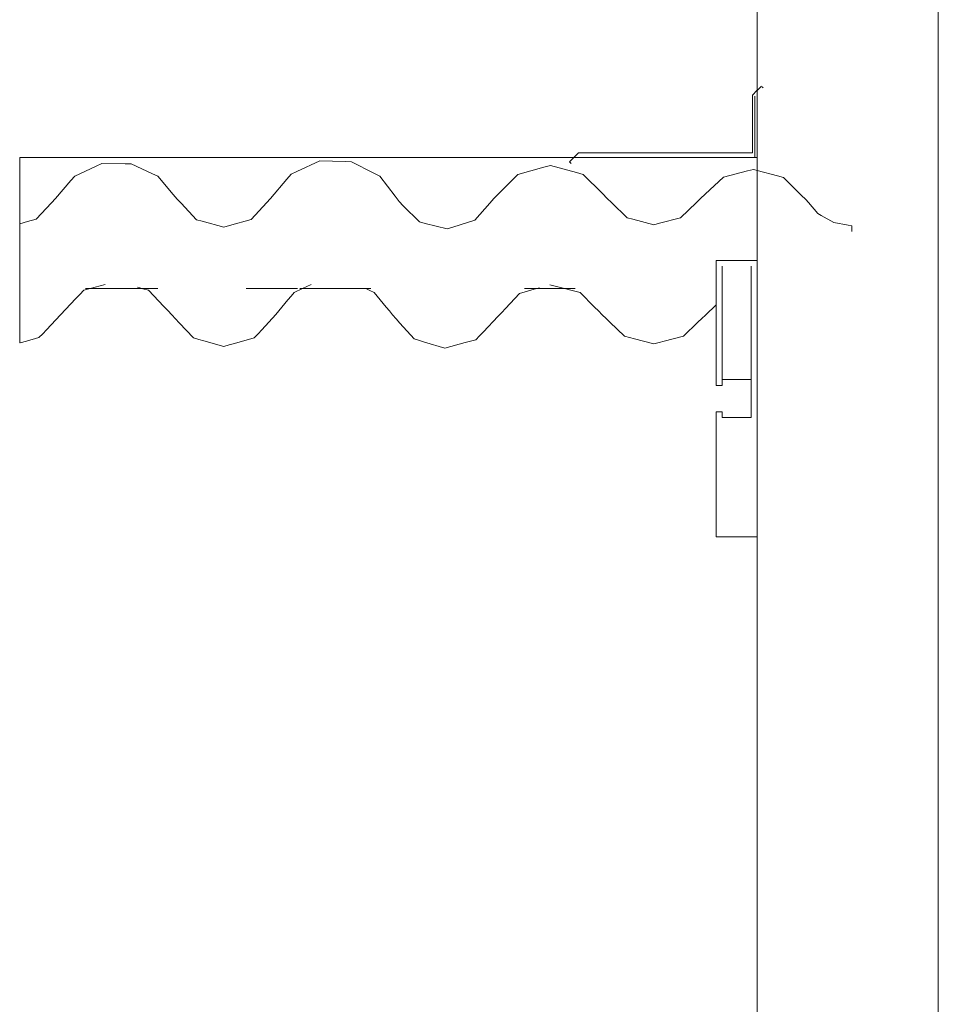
# Model space of a CAD drawing. Header units: millimetres. Extents: x -16331 to -10174, y -4135 to -3584.
# Tile 373 of 456: x -10220.2 to -10217.05, y -4010.39 to -4007.02. Entities that reach past the tile are written whole.
import ezdxf

# ---------------------------------------------------------------- set-up
doc = ezdxf.new("R2010")
doc.units = ezdxf.units.MM
for name, color, linetype, lineweight in [('DI-Elementos externos em corte', 9, 'Continuous', 18), ('DI-Elementos externos em vista', 9, 'Continuous', 5), ('IFC-IfcBuildingElementProxy-Contorno', 250, 'Continuous', 5), ('IFC-IfcRoof-Contorno', 250, 'Continuous', 5)]:
    doc.layers.add(name, color=color, linetype=linetype, lineweight=lineweight)

msp = doc.modelspace()

# ---------------------------------------------------------------- linework, layer by layer
at = {"layer": 'DI-Elementos externos em corte'}
for p, q in [((-10217.6742, -4006.4302), (-10217.6742, -4007.2279)), ((-10217.0542, -4010.7556), (-10217.0542, -4006.4302)), ((-10217.6742, -4007.2279), (-10217.6742, -4007.2575)), ((-10217.6748, -4007.2581), (-10217.6902, -4007.2736)), ((-10217.6742, -4007.2575), (-10217.6748, -4007.2581)), ((-10217.6595, -4007.2427), (-10217.6742, -4007.2575)), ((-10217.6742, -4007.2575), (-10217.6742, -4007.4873)), ((-10217.6539, -4007.2484), (-10217.6567, -4007.2455)), ((-10217.6902, -4007.2736), (-10217.6902, -4007.3718)), ((-10217.6822, -4007.3787), (-10217.6822, -4007.277)), ((-10217.6902, -4007.3718), (-10217.6902, -4007.4711)), ((-10217.6822, -4007.4792), (-10217.6822, -4007.3787)), ((-10219.8717, -4007.4873), (-10220.1979, -4007.4873)), ((-10220.1979, -4007.4873), (-10220.1979, -4007.5072)), ((-10219.8619, -4007.4873), (-10219.8717, -4007.4873)), ((-10219.5662, -4007.4873), (-10219.8619, -4007.4873)), ((-10219.1445, -4007.4873), (-10219.5662, -4007.4873)), ((-10219.1707, -4007.4992), (-10219.2492, -4007.535)), ((-10219.0845, -4007.5012), (-10219.1707, -4007.4992)), ((-10219.0906, -4007.4873), (-10219.1445, -4007.4873)), ((-10218.8219, -4007.4873), (-10219.0906, -4007.4873)), ((-10219.0625, -4007.5017), (-10219.0845, -4007.5012)), ((-10218.9856, -4007.541), (-10219.0625, -4007.5017)), ((-10218.3307, -4007.4873), (-10218.8219, -4007.4873)), ((-10218.3015, -4007.4873), (-10218.3307, -4007.4873)), ((-10218.3015, -4007.4873), (-10218.3161, -4007.5021)), ((-10218.3161, -4007.5021), (-10218.3104, -4007.5078)), ((-10218.3007, -4007.4865), (-10218.3015, -4007.4873)), ((-10217.9065, -4007.4873), (-10218.3015, -4007.4873)), ((-10218.2855, -4007.4711), (-10218.3007, -4007.4865)), ((-10217.9861, -4007.4711), (-10218.2855, -4007.4711)), ((-10217.6902, -4007.4711), (-10217.9861, -4007.4711)), ((-10217.6822, -4007.4873), (-10217.9065, -4007.4873)), ((-10217.6742, -4007.4873), (-10217.6822, -4007.4873)), ((-10217.6742, -4007.5149), (-10217.6742, -4007.4873)), ((-10217.6742, -4007.4873), (-10217.6742, -4007.5313)), ((-10220.1979, -4007.5072), (-10220.1979, -4007.5422)), ((-10219.9361, -4007.5169), (-10220.0092, -4007.5506)), ((-10219.9174, -4007.5083), (-10219.9361, -4007.5169)), ((-10219.837, -4007.5086), (-10219.9174, -4007.5083)), ((-10219.8164, -4007.5087), (-10219.837, -4007.5086)), ((-10219.7435, -4007.5429), (-10219.8164, -4007.5087)), ((-10219.2492, -4007.535), (-10219.2694, -4007.5442)), ((-10218.4039, -4007.5209), (-10218.4931, -4007.545)), ((-10218.3811, -4007.5147), (-10218.4039, -4007.5209)), ((-10218.2919, -4007.5388), (-10218.3811, -4007.5147)), ((-10217.7076, -4007.5333), (-10217.7898, -4007.5541)), ((-10217.6864, -4007.5279), (-10217.7076, -4007.5333)), ((-10217.6822, -4007.5291), (-10217.6864, -4007.5279)), ((-10217.6742, -4007.5313), (-10217.6822, -4007.5291)), ((-10217.6742, -4007.5248), (-10217.6742, -4007.5149)), ((-10217.6742, -4007.5313), (-10217.6742, -4007.5248)), ((-10217.6742, -4007.548), (-10217.6742, -4007.5313)), ((-10217.6046, -4007.5504), (-10217.6742, -4007.5313)), ((-10217.6742, -4007.5313), (-10217.6742, -4007.6566)), ((-10220.1979, -4007.5422), (-10220.1979, -4007.548)), ((-10220.0227, -4007.5664), (-10220.0753, -4007.6278)), ((-10220.0092, -4007.5506), (-10220.0227, -4007.5664)), ((-10219.7248, -4007.5517), (-10219.7435, -4007.5429)), ((-10219.6728, -4007.6135), (-10219.7248, -4007.5517)), ((-10219.2836, -4007.5613), (-10219.3392, -4007.6278)), ((-10219.2694, -4007.5442), (-10219.2836, -4007.5613)), ((-10218.9659, -4007.5511), (-10218.9856, -4007.541)), ((-10218.9134, -4007.62), (-10218.9659, -4007.5511)), ((-10218.5099, -4007.562), (-10218.5753, -4007.6278)), ((-10218.4931, -4007.545), (-10218.5099, -4007.562)), ((-10218.269, -4007.545), (-10218.2919, -4007.5388)), ((-10218.2037, -4007.6109), (-10218.269, -4007.545)), ((-10217.7898, -4007.5541), (-10217.8516, -4007.6127)), ((-10217.5836, -4007.5561), (-10217.6046, -4007.5504)), ((-10217.523, -4007.616), (-10217.5836, -4007.5561)), ((-10220.0753, -4007.6278), (-10220.0889, -4007.6423)), ((-10219.6594, -4007.6294), (-10219.6728, -4007.6135)), ((-10219.6456, -4007.644), (-10219.6594, -4007.6294)), ((-10219.3392, -4007.6278), (-10219.3919, -4007.6846)), ((-10218.8998, -4007.6378), (-10218.9134, -4007.62)), ((-10218.5753, -4007.6278), (-10218.5887, -4007.6431)), ((-10218.1869, -4007.6278), (-10218.2037, -4007.6109)), ((-10218.1728, -4007.6413), (-10218.1869, -4007.6278)), ((-10217.8675, -4007.6278), (-10217.8815, -4007.6413)), ((-10217.8516, -4007.6127), (-10217.8675, -4007.6278)), ((-10217.5074, -4007.6315), (-10217.523, -4007.616)), ((-10217.4989, -4007.6412), (-10217.5074, -4007.6315)), ((-10220.0889, -4007.6423), (-10220.1419, -4007.6984)), ((-10219.5924, -4007.7003), (-10219.6456, -4007.644)), ((-10218.8855, -4007.6522), (-10218.8998, -4007.6378)), ((-10218.8301, -4007.708), (-10218.8855, -4007.6522)), ((-10218.5887, -4007.6431), (-10218.6406, -4007.7022)), ((-10218.1185, -4007.6935), (-10218.1728, -4007.6413)), ((-10217.8815, -4007.6413), (-10217.9359, -4007.6935)), ((-10217.6742, -4007.6566), (-10217.6742, -4007.8395)), ((-10217.4662, -4007.6792), (-10217.4989, -4007.6412)), ((-10220.1419, -4007.6984), (-10220.1709, -4007.7065)), ((-10219.5731, -4007.7055), (-10219.5924, -4007.7003)), ((-10219.4055, -4007.6993), (-10219.4796, -4007.7205)), ((-10219.3919, -4007.6846), (-10219.4055, -4007.6993)), ((-10218.6406, -4007.7022), (-10218.7153, -4007.7257)), ((-10218.0997, -4007.6984), (-10218.1185, -4007.6935)), ((-10218.0272, -4007.7174), (-10218.0997, -4007.6984)), ((-10217.9359, -4007.6935), (-10218.0084, -4007.7125)), ((-10217.4549, -4007.6855), (-10217.4662, -4007.6792)), ((-10217.4115, -4007.7102), (-10217.4549, -4007.6855)), ((-10220.1709, -4007.7065), (-10220.1979, -4007.7141)), ((-10220.1979, -4007.7141), (-10220.1979, -4007.7257)), ((-10220.1979, -4007.7257), (-10220.1979, -4007.7344)), ((-10219.4988, -4007.726), (-10219.5731, -4007.7055)), ((-10219.4796, -4007.7205), (-10219.4988, -4007.726)), ((-10218.8105, -4007.7129), (-10218.8301, -4007.708)), ((-10218.7346, -4007.7318), (-10218.8105, -4007.7129)), ((-10218.7153, -4007.7257), (-10218.7346, -4007.7318)), ((-10218.0084, -4007.7125), (-10218.0272, -4007.7174)), ((-10217.3625, -4007.7187), (-10217.4115, -4007.7102)), ((-10217.3498, -4007.7209), (-10217.3625, -4007.7187)), ((-10217.3498, -4007.737), (-10217.3498, -4007.7209)), ((-10217.3498, -4007.7411), (-10217.3498, -4007.737)), ((-10217.8142, -4007.8395), (-10217.8142, -4007.8669)), ((-10217.7838, -4007.8395), (-10217.8142, -4007.8395)), ((-10217.6822, -4007.8395), (-10217.7838, -4007.8395)), ((-10217.6742, -4007.8395), (-10217.6822, -4007.8395)), ((-10217.6742, -4007.8669), (-10217.6742, -4007.8395)), ((-10217.6742, -4007.8395), (-10217.6742, -4007.9357)), ((-10217.8142, -4007.8669), (-10217.8142, -4007.8711)), ((-10217.8142, -4007.8711), (-10217.8142, -4007.8799)), ((-10217.7942, -4007.8669), (-10217.7942, -4007.8597)), ((-10217.7942, -4007.8755), (-10217.7942, -4007.8669)), ((-10217.6942, -4007.8597), (-10217.6942, -4007.8669)), ((-10217.6942, -4007.8669), (-10217.6942, -4007.9357)), ((-10217.6742, -4007.9319), (-10217.6742, -4007.8669)), ((-10217.7942, -4007.8799), (-10217.7942, -4007.8755)), ((-10217.6942, -4007.9357), (-10217.6942, -4008.2474)), ((-10217.6742, -4007.9357), (-10217.6742, -4007.9319)), ((-10217.6742, -4008.2474), (-10217.6742, -4007.9357)), ((-10217.6742, -4007.9357), (-10217.6742, -4008.7854)), ((-10217.6942, -4008.2474), (-10217.6942, -4008.2633)), ((-10217.6942, -4008.2633), (-10217.6942, -4008.3774)), ((-10217.6742, -4008.2746), (-10217.6742, -4008.2474)), ((-10217.6742, -4008.3977), (-10217.6742, -4008.2746)), ((-10217.8097, -4008.3572), (-10217.8142, -4008.3572)), ((-10217.8142, -4008.3572), (-10217.8142, -4008.3887)), ((-10217.7942, -4008.3572), (-10217.8097, -4008.3572)), ((-10217.7942, -4008.373), (-10217.7942, -4008.3572)), ((-10217.7942, -4008.3774), (-10217.7942, -4008.373)), ((-10217.772, -4008.3774), (-10217.7942, -4008.3774)), ((-10217.6942, -4008.3774), (-10217.772, -4008.3774)), ((-10217.8142, -4008.3887), (-10217.8142, -4008.3977)), ((-10217.6742, -4008.7854), (-10217.6742, -4010.7556))]:
    msp.add_line(p, q, dxfattribs=at)
at = {"layer": 'DI-Elementos externos em corte', "lineweight": 5}
for p, q in [((-10217.6742, -4006.4302), (-10217.6742, -4007.2279)), ((-10217.0542, -4010.7556), (-10217.0542, -4006.4302)), ((-10217.6742, -4007.2279), (-10217.6742, -4007.2575)), ((-10217.6748, -4007.2581), (-10217.6902, -4007.2736)), ((-10217.6742, -4007.2575), (-10217.6748, -4007.2581)), ((-10217.6595, -4007.2427), (-10217.6742, -4007.2575)), ((-10217.6742, -4007.2575), (-10217.6742, -4007.4873)), ((-10217.6539, -4007.2484), (-10217.6567, -4007.2455)), ((-10217.6902, -4007.2736), (-10217.6902, -4007.3718)), ((-10217.6822, -4007.3787), (-10217.6822, -4007.277)), ((-10217.6902, -4007.3718), (-10217.6902, -4007.4711)), ((-10217.6822, -4007.4792), (-10217.6822, -4007.3787)), ((-10219.8717, -4007.4873), (-10220.1979, -4007.4873)), ((-10220.1979, -4007.4873), (-10220.1979, -4007.5072)), ((-10219.8619, -4007.4873), (-10219.8717, -4007.4873)), ((-10219.5662, -4007.4873), (-10219.8619, -4007.4873)), ((-10219.1445, -4007.4873), (-10219.5662, -4007.4873)), ((-10219.1707, -4007.4992), (-10219.2492, -4007.535)), ((-10219.0845, -4007.5012), (-10219.1707, -4007.4992)), ((-10219.0906, -4007.4873), (-10219.1445, -4007.4873)), ((-10218.8219, -4007.4873), (-10219.0906, -4007.4873)), ((-10219.0625, -4007.5017), (-10219.0845, -4007.5012)), ((-10218.9856, -4007.541), (-10219.0625, -4007.5017)), ((-10218.3307, -4007.4873), (-10218.8219, -4007.4873)), ((-10218.3015, -4007.4873), (-10218.3307, -4007.4873)), ((-10218.3015, -4007.4873), (-10218.3161, -4007.5021)), ((-10218.3161, -4007.5021), (-10218.3104, -4007.5078)), ((-10218.3007, -4007.4865), (-10218.3015, -4007.4873)), ((-10217.9065, -4007.4873), (-10218.3015, -4007.4873)), ((-10218.2855, -4007.4711), (-10218.3007, -4007.4865)), ((-10217.9861, -4007.4711), (-10218.2855, -4007.4711)), ((-10217.6902, -4007.4711), (-10217.9861, -4007.4711)), ((-10217.6822, -4007.4873), (-10217.9065, -4007.4873)), ((-10217.6742, -4007.4873), (-10217.6822, -4007.4873)), ((-10217.6742, -4007.5149), (-10217.6742, -4007.4873)), ((-10217.6742, -4007.4873), (-10217.6742, -4007.5313)), ((-10220.1979, -4007.5072), (-10220.1979, -4007.5422)), ((-10219.9361, -4007.5169), (-10220.0092, -4007.5506)), ((-10219.9174, -4007.5083), (-10219.9361, -4007.5169)), ((-10219.837, -4007.5086), (-10219.9174, -4007.5083)), ((-10219.8164, -4007.5087), (-10219.837, -4007.5086)), ((-10219.7435, -4007.5429), (-10219.8164, -4007.5087)), ((-10219.2492, -4007.535), (-10219.2694, -4007.5442)), ((-10218.4039, -4007.5209), (-10218.4931, -4007.545)), ((-10218.3811, -4007.5147), (-10218.4039, -4007.5209)), ((-10218.2919, -4007.5388), (-10218.3811, -4007.5147)), ((-10217.7076, -4007.5333), (-10217.7898, -4007.5541)), ((-10217.6864, -4007.5279), (-10217.7076, -4007.5333)), ((-10217.6822, -4007.5291), (-10217.6864, -4007.5279)), ((-10217.6742, -4007.5313), (-10217.6822, -4007.5291)), ((-10217.6742, -4007.5248), (-10217.6742, -4007.5149)), ((-10217.6742, -4007.5313), (-10217.6742, -4007.5248)), ((-10217.6742, -4007.548), (-10217.6742, -4007.5313)), ((-10217.6046, -4007.5504), (-10217.6742, -4007.5313)), ((-10217.6742, -4007.5313), (-10217.6742, -4007.6566)), ((-10220.1979, -4007.5422), (-10220.1979, -4007.548)), ((-10220.0227, -4007.5664), (-10220.0753, -4007.6278)), ((-10220.0092, -4007.5506), (-10220.0227, -4007.5664)), ((-10219.7248, -4007.5517), (-10219.7435, -4007.5429)), ((-10219.6728, -4007.6135), (-10219.7248, -4007.5517)), ((-10219.2836, -4007.5613), (-10219.3392, -4007.6278)), ((-10219.2694, -4007.5442), (-10219.2836, -4007.5613)), ((-10218.9659, -4007.5511), (-10218.9856, -4007.541)), ((-10218.9134, -4007.62), (-10218.9659, -4007.5511)), ((-10218.5099, -4007.562), (-10218.5753, -4007.6278)), ((-10218.4931, -4007.545), (-10218.5099, -4007.562)), ((-10218.269, -4007.545), (-10218.2919, -4007.5388)), ((-10218.2037, -4007.6109), (-10218.269, -4007.545)), ((-10217.7898, -4007.5541), (-10217.8516, -4007.6127)), ((-10217.5836, -4007.5561), (-10217.6046, -4007.5504)), ((-10217.523, -4007.616), (-10217.5836, -4007.5561)), ((-10220.0753, -4007.6278), (-10220.0889, -4007.6423)), ((-10219.6594, -4007.6294), (-10219.6728, -4007.6135)), ((-10219.6456, -4007.644), (-10219.6594, -4007.6294)), ((-10219.3392, -4007.6278), (-10219.3919, -4007.6846)), ((-10218.8998, -4007.6378), (-10218.9134, -4007.62)), ((-10218.5753, -4007.6278), (-10218.5887, -4007.6431)), ((-10218.1869, -4007.6278), (-10218.2037, -4007.6109)), ((-10218.1728, -4007.6413), (-10218.1869, -4007.6278)), ((-10217.8675, -4007.6278), (-10217.8815, -4007.6413)), ((-10217.8516, -4007.6127), (-10217.8675, -4007.6278)), ((-10217.5074, -4007.6315), (-10217.523, -4007.616)), ((-10217.4989, -4007.6412), (-10217.5074, -4007.6315)), ((-10220.0889, -4007.6423), (-10220.1419, -4007.6984)), ((-10219.5924, -4007.7003), (-10219.6456, -4007.644)), ((-10218.8855, -4007.6522), (-10218.8998, -4007.6378)), ((-10218.8301, -4007.708), (-10218.8855, -4007.6522)), ((-10218.5887, -4007.6431), (-10218.6406, -4007.7022)), ((-10218.1185, -4007.6935), (-10218.1728, -4007.6413)), ((-10217.8815, -4007.6413), (-10217.9359, -4007.6935)), ((-10217.6742, -4007.6566), (-10217.6742, -4007.8395)), ((-10217.4662, -4007.6792), (-10217.4989, -4007.6412)), ((-10220.1419, -4007.6984), (-10220.1709, -4007.7065)), ((-10219.5731, -4007.7055), (-10219.5924, -4007.7003)), ((-10219.4055, -4007.6993), (-10219.4796, -4007.7205)), ((-10219.3919, -4007.6846), (-10219.4055, -4007.6993)), ((-10218.6406, -4007.7022), (-10218.7153, -4007.7257)), ((-10218.0997, -4007.6984), (-10218.1185, -4007.6935)), ((-10218.0272, -4007.7174), (-10218.0997, -4007.6984)), ((-10217.9359, -4007.6935), (-10218.0084, -4007.7125)), ((-10217.4549, -4007.6855), (-10217.4662, -4007.6792)), ((-10217.4115, -4007.7102), (-10217.4549, -4007.6855)), ((-10220.1709, -4007.7065), (-10220.1979, -4007.7141)), ((-10220.1979, -4007.7141), (-10220.1979, -4007.7257)), ((-10220.1979, -4007.7257), (-10220.1979, -4007.7344)), ((-10219.4988, -4007.726), (-10219.5731, -4007.7055)), ((-10219.4796, -4007.7205), (-10219.4988, -4007.726)), ((-10218.8105, -4007.7129), (-10218.8301, -4007.708)), ((-10218.7346, -4007.7318), (-10218.8105, -4007.7129)), ((-10218.7153, -4007.7257), (-10218.7346, -4007.7318)), ((-10218.0084, -4007.7125), (-10218.0272, -4007.7174)), ((-10217.3625, -4007.7187), (-10217.4115, -4007.7102)), ((-10217.3498, -4007.7209), (-10217.3625, -4007.7187)), ((-10217.3498, -4007.737), (-10217.3498, -4007.7209)), ((-10217.3498, -4007.7411), (-10217.3498, -4007.737)), ((-10217.8142, -4007.8395), (-10217.8142, -4007.8669)), ((-10217.7838, -4007.8395), (-10217.8142, -4007.8395)), ((-10217.6822, -4007.8395), (-10217.7838, -4007.8395)), ((-10217.6742, -4007.8395), (-10217.6822, -4007.8395)), ((-10217.6742, -4007.8669), (-10217.6742, -4007.8395)), ((-10217.6742, -4007.8395), (-10217.6742, -4007.9357)), ((-10217.8142, -4007.8669), (-10217.8142, -4007.8711)), ((-10217.8142, -4007.8711), (-10217.8142, -4007.8799)), ((-10217.7942, -4007.8669), (-10217.7942, -4007.8597)), ((-10217.7942, -4007.8755), (-10217.7942, -4007.8669)), ((-10217.6942, -4007.8597), (-10217.6942, -4007.8669)), ((-10217.6942, -4007.8669), (-10217.6942, -4007.9357)), ((-10217.6742, -4007.9319), (-10217.6742, -4007.8669)), ((-10217.7942, -4007.8799), (-10217.7942, -4007.8755)), ((-10217.6942, -4007.9357), (-10217.6942, -4008.2474)), ((-10217.6742, -4007.9357), (-10217.6742, -4007.9319)), ((-10217.6742, -4008.2474), (-10217.6742, -4007.9357)), ((-10217.6742, -4007.9357), (-10217.6742, -4008.7854)), ((-10217.6942, -4008.2474), (-10217.6942, -4008.2633)), ((-10217.6942, -4008.2633), (-10217.6942, -4008.3774)), ((-10217.6742, -4008.2746), (-10217.6742, -4008.2474)), ((-10217.6742, -4008.3977), (-10217.6742, -4008.2746)), ((-10217.8097, -4008.3572), (-10217.8142, -4008.3572)), ((-10217.8142, -4008.3572), (-10217.8142, -4008.3887)), ((-10217.7942, -4008.3572), (-10217.8097, -4008.3572)), ((-10217.7942, -4008.373), (-10217.7942, -4008.3572)), ((-10217.7942, -4008.3774), (-10217.7942, -4008.373)), ((-10217.772, -4008.3774), (-10217.7942, -4008.3774)), ((-10217.6942, -4008.3774), (-10217.772, -4008.3774)), ((-10217.8142, -4008.3887), (-10217.8142, -4008.3977)), ((-10217.6742, -4008.7854), (-10217.6742, -4010.7556))]:
    msp.add_line(p, q, dxfattribs=at)
at = {"layer": 'DI-Elementos externos em vista'}
for p, q in [((-10217.6822, -4007.277), (-10217.6822, -4007.4873)), ((-10217.6822, -4007.4873), (-10217.6822, -4007.4792)), ((-10220.1979, -4007.548), (-10220.1979, -4007.7141)), ((-10220.1979, -4007.7344), (-10220.1979, -4007.9357)), ((-10217.7942, -4007.8597), (-10217.7942, -4007.8669)), ((-10217.7942, -4007.8669), (-10217.7942, -4007.9357)), ((-10217.6942, -4007.8669), (-10217.6942, -4007.8597)), ((-10217.6942, -4007.9357), (-10217.6942, -4007.8669)), ((-10217.8142, -4007.8799), (-10217.8142, -4007.9357)), ((-10217.7942, -4007.9357), (-10217.7942, -4007.8799)), ((-10220.1979, -4007.9357), (-10220.1979, -4008.1221)), ((-10219.9783, -4007.9417), (-10219.9568, -4007.9357)), ((-10219.9726, -4007.9357), (-10219.9568, -4007.9357)), ((-10219.9568, -4007.9357), (-10219.9055, -4007.9215)), ((-10219.9568, -4007.9357), (-10219.7789, -4007.9357)), ((-10219.7949, -4007.9312), (-10219.7789, -4007.9357)), ((-10219.7789, -4007.9357), (-10219.7627, -4007.9357)), ((-10219.7789, -4007.9357), (-10219.7762, -4007.9365)), ((-10219.7762, -4007.9365), (-10219.7569, -4007.9418)), ((-10219.7627, -4007.9357), (-10219.7252, -4007.9357)), ((-10219.4224, -4007.9357), (-10219.2474, -4007.9357)), ((-10219.2585, -4007.949), (-10219.2302, -4007.9357)), ((-10219.239, -4007.9357), (-10219.2302, -4007.9357)), ((-10219.2302, -4007.9357), (-10219.2003, -4007.9217)), ((-10219.2302, -4007.9357), (-10219.0139, -4007.9357)), ((-10219.0145, -4007.9354), (-10219.0139, -4007.9357)), ((-10219.0139, -4007.9357), (-10219.0026, -4007.9357)), ((-10219.0139, -4007.9357), (-10218.9996, -4007.9425)), ((-10219.0026, -4007.9357), (-10218.9959, -4007.9357)), ((-10218.4873, -4007.9526), (-10218.4292, -4007.9357)), ((-10218.4702, -4007.9357), (-10218.4292, -4007.9357)), ((-10218.4292, -4007.9357), (-10218.4195, -4007.9329)), ((-10218.4292, -4007.9357), (-10218.3334, -4007.9357)), ((-10218.3842, -4007.9226), (-10218.3334, -4007.9357)), ((-10218.3334, -4007.9357), (-10218.2973, -4007.9357)), ((-10218.3334, -4007.9357), (-10218.3159, -4007.9402)), ((-10218.3159, -4007.9402), (-10218.2983, -4007.9448)), ((-10217.8142, -4007.9357), (-10217.8142, -4007.9914)), ((-10217.7942, -4007.9357), (-10217.7942, -4007.9723)), ((-10217.7942, -4007.9723), (-10217.7942, -4007.9357)), ((-10217.6942, -4007.9371), (-10217.6942, -4007.9357)), ((-10217.6942, -4008.2474), (-10217.6942, -4007.9371)), ((-10220.0578, -4008.0255), (-10220.0056, -4007.9704)), ((-10220.0056, -4007.9704), (-10219.9922, -4007.9563)), ((-10219.9922, -4007.9563), (-10219.9783, -4007.9417)), ((-10219.7569, -4007.9418), (-10219.7048, -4007.9969)), ((-10219.28, -4007.9749), (-10219.2694, -4007.9621)), ((-10219.2694, -4007.9621), (-10219.2585, -4007.949)), ((-10218.9996, -4007.9425), (-10218.9843, -4007.9498)), ((-10218.9843, -4007.9498), (-10218.9434, -4007.9997)), ((-10218.5358, -4008.0043), (-10218.4873, -4007.9526)), ((-10218.2983, -4007.9448), (-10218.2803, -4007.9494)), ((-10218.2803, -4007.9494), (-10218.2302, -4007.9995)), ((-10217.7942, -4007.9723), (-10217.7942, -4008.2474)), ((-10217.7942, -4008.2474), (-10217.7942, -4007.9723)), ((-10219.7048, -4007.9969), (-10219.6913, -4008.0111)), ((-10219.3212, -4008.0245), (-10219.28, -4007.9749)), ((-10218.9434, -4007.9997), (-10218.9328, -4008.0125)), ((-10218.5483, -4008.0176), (-10218.5358, -4008.0043)), ((-10218.2302, -4007.9995), (-10218.2173, -4008.0125)), ((-10217.8507, -4008.0264), (-10217.8142, -4007.9914)), ((-10217.8142, -4007.9914), (-10217.8142, -4008.2676)), ((-10220.1064, -4008.0768), (-10220.0578, -4008.0255)), ((-10219.6913, -4008.0111), (-10219.6776, -4008.0257)), ((-10219.6776, -4008.0257), (-10219.6646, -4008.0395)), ((-10219.6646, -4008.0395), (-10219.652, -4008.0529)), ((-10219.3697, -4008.0769), (-10219.3212, -4008.0245)), ((-10218.9328, -4008.0125), (-10218.922, -4008.0257)), ((-10218.922, -4008.0257), (-10218.9092, -4008.04)), ((-10218.9092, -4008.04), (-10218.8967, -4008.0539)), ((-10218.611, -4008.0837), (-10218.5611, -4008.0313)), ((-10218.5611, -4008.0313), (-10218.5483, -4008.0176)), ((-10218.2173, -4008.0125), (-10218.2041, -4008.0257)), ((-10218.2041, -4008.0257), (-10218.1909, -4008.0384)), ((-10218.1909, -4008.0384), (-10218.1781, -4008.0507)), ((-10217.8767, -4008.0513), (-10217.8636, -4008.0387)), ((-10217.8636, -4008.0387), (-10217.8507, -4008.0264)), ((-10219.652, -4008.0529), (-10219.6032, -4008.105)), ((-10218.8967, -4008.0539), (-10218.8484, -4008.1079)), ((-10218.1781, -4008.0507), (-10218.1286, -4008.0986)), ((-10217.9265, -4008.099), (-10217.8767, -4008.0513)), ((-10220.1752, -4008.1157), (-10220.1319, -4008.1037)), ((-10220.1319, -4008.1037), (-10220.1193, -4008.0904)), ((-10220.1193, -4008.0904), (-10220.1064, -4008.0768)), ((-10219.6032, -4008.105), (-10219.5851, -4008.11)), ((-10219.4633, -4008.1237), (-10219.3951, -4008.1043)), ((-10219.3951, -4008.1043), (-10219.3822, -4008.0904)), ((-10219.3822, -4008.0904), (-10219.3697, -4008.0769)), ((-10218.8484, -4008.1079), (-10218.8301, -4008.1134)), ((-10218.6372, -4008.1112), (-10218.624, -4008.0973)), ((-10218.624, -4008.0973), (-10218.611, -4008.0837)), ((-10218.1286, -4008.0986), (-10218.111, -4008.1032)), ((-10218.111, -4008.1032), (-10218.0938, -4008.1077)), ((-10218.0938, -4008.1077), (-10218.0276, -4008.1252)), ((-10217.9928, -4008.1162), (-10217.9265, -4008.099)), ((-10220.1979, -4008.1221), (-10220.1965, -4008.1217)), ((-10220.1965, -4008.1217), (-10220.1752, -4008.1157)), ((-10219.5851, -4008.11), (-10219.5674, -4008.1149)), ((-10219.5674, -4008.1149), (-10219.499, -4008.134)), ((-10219.499, -4008.134), (-10219.4809, -4008.1288)), ((-10219.4809, -4008.1288), (-10219.4633, -4008.1237)), ((-10218.8301, -4008.1134), (-10218.8122, -4008.1188)), ((-10218.8122, -4008.1188), (-10218.7432, -4008.1395)), ((-10218.7432, -4008.1395), (-10218.6737, -4008.1209)), ((-10218.6737, -4008.1209), (-10218.6552, -4008.116)), ((-10218.6552, -4008.116), (-10218.6372, -4008.1112)), ((-10218.0276, -4008.1252), (-10218.01, -4008.1206)), ((-10218.01, -4008.1206), (-10217.9928, -4008.1162)), ((-10217.8142, -4008.2676), (-10217.8103, -4008.2676)), ((-10217.8103, -4008.2676), (-10217.8068, -4008.2676)), ((-10217.8068, -4008.2676), (-10217.7942, -4008.2676)), ((-10217.7942, -4008.2474), (-10217.7748, -4008.2474)), ((-10217.7942, -4008.2676), (-10217.7942, -4008.2474)), ((-10217.7748, -4008.2474), (-10217.7573, -4008.2474)), ((-10217.7573, -4008.2474), (-10217.6942, -4008.2474)), ((-10217.8142, -4008.3977), (-10217.8142, -4008.7854)), ((-10217.6742, -4008.7854), (-10217.6742, -4008.3977)), ((-10217.8142, -4008.7854), (-10217.7869, -4008.7854)), ((-10217.7869, -4008.7854), (-10217.7619, -4008.7854)), ((-10217.7619, -4008.7854), (-10217.6742, -4008.7854))]:
    msp.add_line(p, q, dxfattribs=at)
at = {"layer": 'IFC-IfcBuildingElementProxy-Contorno', "lineweight": 5}
for p, q in [((-10217.6822, -4007.277), (-10217.6822, -4007.4873)), ((-10217.6822, -4007.4873), (-10217.6822, -4007.4792))]:
    msp.add_line(p, q, dxfattribs=at)
at = {"layer": 'IFC-IfcRoof-Contorno', "lineweight": 5}
for p, q in [((-10220.1979, -4007.548), (-10220.1979, -4007.7141)), ((-10220.1979, -4007.7344), (-10220.1979, -4007.9357)), ((-10217.7942, -4007.8597), (-10217.7942, -4007.8669)), ((-10217.7942, -4007.8669), (-10217.7942, -4007.9357)), ((-10217.6942, -4007.8669), (-10217.6942, -4007.8597)), ((-10217.6942, -4007.9357), (-10217.6942, -4007.8669)), ((-10217.8142, -4007.8799), (-10217.8142, -4007.9357)), ((-10217.7942, -4007.9357), (-10217.7942, -4007.8799)), ((-10220.1979, -4007.9357), (-10220.1979, -4008.1221)), ((-10219.9783, -4007.9417), (-10219.9568, -4007.9357)), ((-10219.9726, -4007.9357), (-10219.9568, -4007.9357)), ((-10219.9568, -4007.9357), (-10219.9055, -4007.9215)), ((-10219.9568, -4007.9357), (-10219.7789, -4007.9357)), ((-10219.7949, -4007.9312), (-10219.7789, -4007.9357)), ((-10219.7789, -4007.9357), (-10219.7627, -4007.9357)), ((-10219.7789, -4007.9357), (-10219.7762, -4007.9365)), ((-10219.7762, -4007.9365), (-10219.7569, -4007.9418)), ((-10219.7627, -4007.9357), (-10219.7252, -4007.9357)), ((-10219.4224, -4007.9357), (-10219.2474, -4007.9357)), ((-10219.2585, -4007.949), (-10219.2302, -4007.9357)), ((-10219.239, -4007.9357), (-10219.2302, -4007.9357)), ((-10219.2302, -4007.9357), (-10219.2003, -4007.9217)), ((-10219.2302, -4007.9357), (-10219.0139, -4007.9357)), ((-10219.0145, -4007.9354), (-10219.0139, -4007.9357)), ((-10219.0139, -4007.9357), (-10219.0026, -4007.9357)), ((-10219.0139, -4007.9357), (-10218.9996, -4007.9425)), ((-10219.0026, -4007.9357), (-10218.9959, -4007.9357)), ((-10218.4873, -4007.9526), (-10218.4292, -4007.9357)), ((-10218.4702, -4007.9357), (-10218.4292, -4007.9357)), ((-10218.4292, -4007.9357), (-10218.4195, -4007.9329)), ((-10218.4292, -4007.9357), (-10218.3334, -4007.9357)), ((-10218.3842, -4007.9226), (-10218.3334, -4007.9357)), ((-10218.3334, -4007.9357), (-10218.2973, -4007.9357)), ((-10218.3334, -4007.9357), (-10218.3159, -4007.9402)), ((-10218.3159, -4007.9402), (-10218.2983, -4007.9448)), ((-10217.8142, -4007.9357), (-10217.8142, -4007.9914)), ((-10217.7942, -4007.9357), (-10217.7942, -4007.9723)), ((-10217.7942, -4007.9723), (-10217.7942, -4007.9357)), ((-10217.6942, -4007.9371), (-10217.6942, -4007.9357)), ((-10217.6942, -4008.2474), (-10217.6942, -4007.9371)), ((-10220.0578, -4008.0255), (-10220.0056, -4007.9704)), ((-10220.0056, -4007.9704), (-10219.9922, -4007.9563)), ((-10219.9922, -4007.9563), (-10219.9783, -4007.9417)), ((-10219.7569, -4007.9418), (-10219.7048, -4007.9969)), ((-10219.28, -4007.9749), (-10219.2694, -4007.9621)), ((-10219.2694, -4007.9621), (-10219.2585, -4007.949)), ((-10218.9996, -4007.9425), (-10218.9843, -4007.9498)), ((-10218.9843, -4007.9498), (-10218.9434, -4007.9997)), ((-10218.5358, -4008.0043), (-10218.4873, -4007.9526)), ((-10218.2983, -4007.9448), (-10218.2803, -4007.9494)), ((-10218.2803, -4007.9494), (-10218.2302, -4007.9995)), ((-10217.7942, -4007.9723), (-10217.7942, -4008.2474)), ((-10217.7942, -4008.2474), (-10217.7942, -4007.9723)), ((-10219.7048, -4007.9969), (-10219.6913, -4008.0111)), ((-10219.3212, -4008.0245), (-10219.28, -4007.9749)), ((-10218.9434, -4007.9997), (-10218.9328, -4008.0125)), ((-10218.5483, -4008.0176), (-10218.5358, -4008.0043)), ((-10218.2302, -4007.9995), (-10218.2173, -4008.0125)), ((-10217.8507, -4008.0264), (-10217.8142, -4007.9914)), ((-10217.8142, -4007.9914), (-10217.8142, -4008.2676)), ((-10220.1064, -4008.0768), (-10220.0578, -4008.0255)), ((-10219.6913, -4008.0111), (-10219.6776, -4008.0257)), ((-10219.6776, -4008.0257), (-10219.6646, -4008.0395)), ((-10219.6646, -4008.0395), (-10219.652, -4008.0529)), ((-10219.3697, -4008.0769), (-10219.3212, -4008.0245)), ((-10218.9328, -4008.0125), (-10218.922, -4008.0257)), ((-10218.922, -4008.0257), (-10218.9092, -4008.04)), ((-10218.9092, -4008.04), (-10218.8967, -4008.0539)), ((-10218.611, -4008.0837), (-10218.5611, -4008.0313)), ((-10218.5611, -4008.0313), (-10218.5483, -4008.0176)), ((-10218.2173, -4008.0125), (-10218.2041, -4008.0257)), ((-10218.2041, -4008.0257), (-10218.1909, -4008.0384)), ((-10218.1909, -4008.0384), (-10218.1781, -4008.0507)), ((-10217.8767, -4008.0513), (-10217.8636, -4008.0387)), ((-10217.8636, -4008.0387), (-10217.8507, -4008.0264)), ((-10219.652, -4008.0529), (-10219.6032, -4008.105)), ((-10218.8967, -4008.0539), (-10218.8484, -4008.1079)), ((-10218.1781, -4008.0507), (-10218.1286, -4008.0986)), ((-10217.9265, -4008.099), (-10217.8767, -4008.0513)), ((-10220.1752, -4008.1157), (-10220.1319, -4008.1037)), ((-10220.1319, -4008.1037), (-10220.1193, -4008.0904)), ((-10220.1193, -4008.0904), (-10220.1064, -4008.0768)), ((-10219.6032, -4008.105), (-10219.5851, -4008.11)), ((-10219.4633, -4008.1237), (-10219.3951, -4008.1043)), ((-10219.3951, -4008.1043), (-10219.3822, -4008.0904)), ((-10219.3822, -4008.0904), (-10219.3697, -4008.0769)), ((-10218.8484, -4008.1079), (-10218.8301, -4008.1134)), ((-10218.6372, -4008.1112), (-10218.624, -4008.0973)), ((-10218.624, -4008.0973), (-10218.611, -4008.0837)), ((-10218.1286, -4008.0986), (-10218.111, -4008.1032)), ((-10218.111, -4008.1032), (-10218.0938, -4008.1077)), ((-10218.0938, -4008.1077), (-10218.0276, -4008.1252)), ((-10217.9928, -4008.1162), (-10217.9265, -4008.099)), ((-10220.1979, -4008.1221), (-10220.1965, -4008.1217)), ((-10220.1965, -4008.1217), (-10220.1752, -4008.1157)), ((-10219.5851, -4008.11), (-10219.5674, -4008.1149)), ((-10219.5674, -4008.1149), (-10219.499, -4008.134)), ((-10219.499, -4008.134), (-10219.4809, -4008.1288)), ((-10219.4809, -4008.1288), (-10219.4633, -4008.1237)), ((-10218.8301, -4008.1134), (-10218.8122, -4008.1188)), ((-10218.8122, -4008.1188), (-10218.7432, -4008.1395)), ((-10218.7432, -4008.1395), (-10218.6737, -4008.1209)), ((-10218.6737, -4008.1209), (-10218.6552, -4008.116)), ((-10218.6552, -4008.116), (-10218.6372, -4008.1112)), ((-10218.0276, -4008.1252), (-10218.01, -4008.1206)), ((-10218.01, -4008.1206), (-10217.9928, -4008.1162)), ((-10217.8142, -4008.2676), (-10217.8103, -4008.2676)), ((-10217.8103, -4008.2676), (-10217.8068, -4008.2676)), ((-10217.8068, -4008.2676), (-10217.7942, -4008.2676)), ((-10217.7942, -4008.2474), (-10217.7748, -4008.2474)), ((-10217.7942, -4008.2676), (-10217.7942, -4008.2474)), ((-10217.7748, -4008.2474), (-10217.7573, -4008.2474)), ((-10217.7573, -4008.2474), (-10217.6942, -4008.2474)), ((-10217.8142, -4008.3977), (-10217.8142, -4008.7854)), ((-10217.6742, -4008.7854), (-10217.6742, -4008.3977)), ((-10217.8142, -4008.7854), (-10217.7869, -4008.7854)), ((-10217.7869, -4008.7854), (-10217.7619, -4008.7854)), ((-10217.7619, -4008.7854), (-10217.6742, -4008.7854))]:
    msp.add_line(p, q, dxfattribs=at)

doc.saveas('drawing.dxf')
